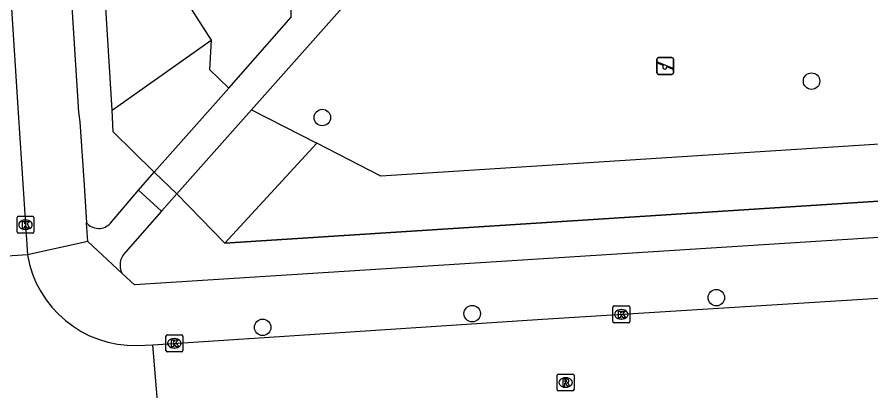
# Model space of a CAD drawing. Extents: x 159053 to 160041, y 380450 to 381422.
# Drawn here: x 159819.7 to 159870.3, y 381007.6 to 381029.8 of the extents above; entities that cross this region are included whole.
import ezdxf

# ---------------------------------------------------------------- set-up
doc = ezdxf.new("R2010")
doc.units = 0
for name, color, linetype in [('IMGEO_Boom', 7, 'Continuous'), ('IMGEO_Groenvoorziening', 7, 'Continuous'), ('IMGEO_Hek', 7, 'Continuous'), ('IMGEO_Kolk', 7, 'Continuous'), ('IMGEO_Rijbaan_lokaal_open', 7, 'Continuous'), ('IMGEO_Rioolput', 7, 'Continuous'), ('IMGEO_Speelvoorziening', 7, 'Continuous'), ('IMGEO_Voetpad_halfverhard', 7, 'Continuous'), ('IMGEO_Voetpad_open', 7, 'Continuous')]:
    doc.layers.add(name, color=color, linetype=linetype)

msp = doc.modelspace()

# ---------------------------------------------------------------- linework, layer by layer
at = {"layer": 'IMGEO_Boom'}
for centre in [(159866.799, 381025.988), (159837.771, 381023.831), (159861.149, 381013.153), (159846.662, 381012.206), (159834.231, 381011.39)]:
    msp.add_circle(centre, 0.489, dxfattribs=at)
at = {"layer": 'IMGEO_Groenvoorziening'}
for points in [[(159827.946, 381040.496), (159829.651, 381035.508), (159829.295, 381031.359), (159831.183, 381028.412)], [(159825.295, 381024.273), (159824.32, 381040.267)], [(159825.295, 381024.273), (159831.183, 381028.412)], [(159831.183, 381028.412), (159831.073, 381026.68), (159832.222, 381025.582)], [(159827.786, 381020.586), (159825.363, 381022.981), (159825.295, 381024.273)], [(159833.565, 381024.293), (159837.451, 381022.304)], [(159895.809, 381023.857), (159841.246, 381020.361), (159837.451, 381022.304)], [(159837.451, 381022.304), (159831.993, 381016.385)], [(159826.872, 381019.518), (159827.786, 381020.586)], [(159831.993, 381016.385), (159896.026, 381020.487)], [(159829.138, 381019.311), (159828.239, 381018.287)], [(159829.138, 381019.311), (159831.993, 381016.385)]]:
    msp.add_lwpolyline(points, dxfattribs=at)
at = {"layer": 'IMGEO_Hek'}
for points in [[(159825.295, 381024.273), (159824.32, 381040.267)], [(159827.786, 381020.586), (159825.363, 381022.981), (159825.295, 381024.273)], [(159896.026, 381020.487), (159831.993, 381016.385), (159829.138, 381019.311)]]:
    msp.add_lwpolyline(points, dxfattribs=at)
at = {"layer": 'IMGEO_Kolk'}
for p, q in [((159819.66, 381017.049), (159819.66, 381017.901)), ((159819.735, 381017.975), (159820.587, 381017.975)), ((159820.148, 381017.755), (159820.173, 381017.755)), ((159820.661, 381017.901), (159820.661, 381017.049)), ((159820.171, 381017.195), (159820.146, 381017.195)), ((159820.587, 381016.975), (159819.735, 381016.975)), ((159855.088, 381012.661), (159855.94, 381012.661)), ((159855.013, 381011.735), (159855.013, 381012.587)), ((159855.501, 381012.441), (159855.526, 381012.441)), ((159856.014, 381012.587), (159856.014, 381011.735)), ((159855.94, 381011.661), (159855.088, 381011.661)), ((159855.524, 381011.881), (159855.499, 381011.881)), ((159828.493, 381010.02), (159828.493, 381010.872)), ((159828.568, 381010.946), (159829.42, 381010.946)), ((159828.981, 381010.726), (159829.006, 381010.726)), ((159829.494, 381010.872), (159829.494, 381010.02)), ((159829.004, 381010.166), (159828.979, 381010.166)), ((159829.42, 381009.946), (159828.568, 381009.946))]:
    msp.add_line(p, q, dxfattribs=at)
for points in [[(159819.66, 381017.049), (159819.66, 381017.901)], [(159819.735, 381017.975), (159820.587, 381017.975)], [(159819.981, 381017.675), (159820.104, 381017.675), (159820.104, 381017.524), (159820.234, 381017.675), (159820.398, 381017.675), (159820.252, 381017.524), (159820.405, 381017.275), (159820.253, 381017.275), (159820.168, 381017.439), (159820.104, 381017.372), (159820.104, 381017.275), (159819.981, 381017.275), (159819.981, 381017.675)], [(159820.661, 381017.901), (159820.661, 381017.049)], [(159820.587, 381016.975), (159819.735, 381016.975)], [(159855.088, 381012.661), (159855.94, 381012.661)], [(159855.013, 381011.735), (159855.013, 381012.587)], [(159855.334, 381012.361), (159855.457, 381012.361), (159855.457, 381012.21), (159855.587, 381012.361), (159855.751, 381012.361), (159855.605, 381012.21), (159855.758, 381011.961), (159855.606, 381011.961), (159855.521, 381012.125), (159855.457, 381012.058), (159855.457, 381011.961), (159855.334, 381011.961), (159855.334, 381012.361)], [(159856.014, 381012.587), (159856.014, 381011.735)], [(159855.94, 381011.661), (159855.088, 381011.661)], [(159828.493, 381010.02), (159828.493, 381010.872)], [(159828.568, 381010.946), (159829.42, 381010.946)], [(159828.814, 381010.646), (159828.937, 381010.646), (159828.937, 381010.495), (159829.067, 381010.646), (159829.231, 381010.646), (159829.085, 381010.495), (159829.238, 381010.246), (159829.086, 381010.246), (159829.001, 381010.41), (159828.937, 381010.343), (159828.937, 381010.246), (159828.814, 381010.246), (159828.814, 381010.646)], [(159829.494, 381010.872), (159829.494, 381010.02)], [(159829.42, 381009.946), (159828.568, 381009.946)]]:
    msp.add_lwpolyline(points, dxfattribs=at)
for centre, start, end in [((159819.737, 381017.899), 91.552, 178.448), ((159819.737, 381017.899), 91.552, 178.448), ((159820.585, 381017.899), 1.552, 88.448), ((159820.585, 381017.899), 1.552, 88.448), ((159819.737, 381017.051), 181.552, 268.448), ((159819.737, 381017.051), 181.552, 268.448), ((159820.585, 381017.051), 271.552, 358.448), ((159820.585, 381017.051), 271.552, 358.448), ((159855.09, 381012.585), 91.552, 178.448), ((159855.09, 381012.585), 91.552, 178.448), ((159855.938, 381012.585), 1.552, 88.448), ((159855.938, 381012.585), 1.552, 88.448), ((159855.09, 381011.737), 181.552, 268.448), ((159855.09, 381011.737), 181.552, 268.448), ((159855.938, 381011.737), 271.552, 358.448), ((159855.938, 381011.737), 271.552, 358.448), ((159828.57, 381010.87), 91.552, 178.448), ((159828.57, 381010.87), 91.552, 178.448), ((159829.418, 381010.87), 1.552, 88.448), ((159829.418, 381010.87), 1.552, 88.448), ((159828.57, 381010.022), 181.552, 268.448), ((159828.57, 381010.022), 181.552, 268.448), ((159829.418, 381010.022), 271.552, 358.448), ((159829.418, 381010.022), 271.552, 358.448)]:
    msp.add_arc(centre, 0.0765, start, end, dxfattribs=at)
for centre, major_axis, ratio, start_param, end_param in [((159820.147, 381017.475), (-0.387, 0.002), 0.722429, 4.712389, 7.853982), ((159820.172, 381017.475), (-0.39, 0.002), 0.717154, 1.570796, 4.712389), ((159855.5, 381012.161), (-0.387, 0.002), 0.722429, 4.712389, 7.853982), ((159855.525, 381012.161), (-0.39, 0.002), 0.717154, 1.570796, 4.712389), ((159828.98, 381010.446), (-0.387, 0.002), 0.722429, 4.712389, 7.853982), ((159829.005, 381010.446), (-0.39, 0.002), 0.717154, 1.570796, 4.712389)]:
    msp.add_ellipse(centre, major_axis=major_axis, ratio=ratio, start_param=start_param, end_param=end_param, dxfattribs=at)
at = {"layer": 'IMGEO_Rijbaan_lokaal_open'}
for points in [[(159817.261, 381062.496), (159819.728, 381024.105), (159820.022, 381019.603), (159820.277, 381015.692)], [(159820.277, 381015.692), (159815.746, 381015.393)], [(159827.718, 381010.363), (159850.836, 381011.867), (159871.407, 381013.161), (159877.054, 381013.51)], [(159826.786, 381010.321), (159827.718, 381010.363)], [(159828.208, 381004.391), (159827.718, 381010.363)]]:
    msp.add_lwpolyline(points, dxfattribs=at)
msp.add_arc((159826.639, 381016.772), 6.453, 189.6386, 271.3048, dxfattribs=at)
at = {"layer": 'IMGEO_Rioolput'}
for p, q in [((159851.704, 381007.698), (159851.704, 381008.55)), ((159851.779, 381008.624), (159852.631, 381008.624)), ((159852.705, 381008.55), (159852.705, 381007.698)), ((159852.192, 381008.404), (159852.217, 381008.404)), ((159852.631, 381007.624), (159851.779, 381007.624)), ((159852.215, 381007.844), (159852.19, 381007.844))]:
    msp.add_line(p, q, dxfattribs=at)
for points in [[(159851.704, 381007.698), (159851.704, 381008.55)], [(159851.779, 381008.624), (159852.631, 381008.624)], [(159852.705, 381008.55), (159852.705, 381007.698)], [(159852.293, 381008.322), (159852.041, 381008.324), (159852.041, 381007.924)], [(159852.041, 381007.924), (159852.165, 381007.924), (159852.165, 381008.086), (159852.176, 381008.086)], [(159852.219, 381008.243), (159852.165, 381008.243), (159852.165, 381008.162)], [(159852.165, 381008.162), (159852.217, 381008.162)], [(159852.223, 381008.057), (159852.294, 381007.924), (159852.434, 381007.924), (159852.369, 381008.05)], [(159852.631, 381007.624), (159851.779, 381007.624)]]:
    msp.add_lwpolyline(points, dxfattribs=at)
for centre, radius, start, end in [((159851.781, 381008.548), 0.0765, 91.552, 178.448), ((159851.781, 381008.548), 0.0765, 91.552, 178.448), ((159852.629, 381008.548), 0.0765, 1.552, 88.448), ((159852.629, 381008.548), 0.0765, 1.552, 88.448), ((159852.175, 381008.033), 0.0533, 26.0293, 88.6989), ((159852.201, 381008.351), 0.19, 274.7715, 282.9687), ((159852.225, 381008.147), 0.0964, 77.0061, 93.1865), ((159852.239, 381008.204), 0.0378, 276.6634, 79.6772), ((159852.292, 381008.212), 0.109, 350.3612, 89.416), ((159852.29, 381008.212), 0.112, 277.5842, 350.9817), ((159852.274, 381007.997), 0.108, 29.5134, 73.7905), ((159851.781, 381007.7), 0.0765, 181.552, 268.448), ((159851.781, 381007.7), 0.0765, 181.552, 268.448), ((159852.629, 381007.7), 0.0765, 271.552, 358.448), ((159852.629, 381007.7), 0.0765, 271.552, 358.448)]:
    msp.add_arc(centre, radius, start, end, dxfattribs=at)
for centre, major_axis, ratio, start_param, end_param in [((159852.191, 381008.124), (-0.387, 0.002), 0.722429, 4.712389, 7.853982), ((159852.216, 381008.124), (-0.39, 0.002), 0.717154, 1.570796, 4.712389)]:
    msp.add_ellipse(centre, major_axis=major_axis, ratio=ratio, start_param=start_param, end_param=end_param, dxfattribs=at)
at = {"layer": 'IMGEO_Speelvoorziening'}
for p, q in [((159857.621, 381026.484), (159857.621, 381027.284)), ((159857.621, 381027.284), (159857.621, 381026.484)), ((159857.721, 381027.384), (159858.511, 381027.384)), ((159858.511, 381027.384), (159857.721, 381027.384)), ((159858.611, 381027.284), (159858.611, 381026.484)), ((159858.611, 381026.484), (159858.611, 381027.284)), ((159858.004, 381026.912), (159857.665, 381027.049)), ((159857.69, 381027.109), (159858.566, 381026.756)), ((159858.542, 381026.696), (159858.202, 381026.833)), ((159858.511, 381026.384), (159857.721, 381026.384)), ((159857.721, 381026.384), (159858.511, 381026.384))]:
    msp.add_line(p, q, dxfattribs=at)
for centre, radius, start, end in [((159857.721, 381027.284), 0.1, 90, 180), ((159857.721, 381027.284), 0.1, 90, 180), ((159858.511, 381027.284), 0.1, 0, 90), ((159858.511, 381027.284), 0.1, 360, 90), ((159857.678, 381027.079), 0.0327, 68.078, 248.078), ((159858.083, 381026.822), 0.12, 130.9928, 5.1632), ((159857.721, 381026.484), 0.1, 180, 270), ((159857.721, 381026.484), 0.1, 180, 270), ((159858.511, 381026.484), 0.1, 270, 0), ((159858.511, 381026.484), 0.1, 270, 0), ((159858.554, 381026.726), 0.0327, 248.078, 68.078)]:
    msp.add_arc(centre, radius, start, end, dxfattribs=at)
at = {"layer": 'IMGEO_Voetpad_halfverhard'}
for points in [[(159832.222, 381025.582), (159835.919, 381029.775), (159835.941, 381033.72), (159833.652, 381036.133), (159833.087, 381042.728), (159839.386, 381048.935), (159842.006, 381048.799)], [(159840.379, 381031.961), (159833.565, 381024.293)], [(159832.222, 381025.582), (159827.786, 381020.586)], [(159833.565, 381024.293), (159829.138, 381019.311)], [(159827.786, 381020.586), (159829.138, 381019.311)], [(159825.204, 381017.57), (159826.872, 381019.518)], [(159828.239, 381018.287), (159826.872, 381019.518)], [(159828.239, 381018.287), (159826.092, 381015.842)]]:
    msp.add_lwpolyline(points, dxfattribs=at)
for centre, radius, start, end in [((159824.5, 381018.207), 0.949, 220.2228, 317.8515), ((159826.847, 381015.077), 1.075, 134.639, 207.0593)]:
    msp.add_arc(centre, radius, start, end, dxfattribs=at)
at = {"layer": 'IMGEO_Voetpad_open'}
for points in [[(159821.73, 381049.126), (159823.305, 381024.158), (159823.39, 381023.567), (159823.632, 381019.828), (159823.776, 381017.594)], [(159895.991, 381018.311), (159826.625, 381013.909), (159825.89, 381014.588)], [(159823.849, 381016.473), (159823.776, 381017.594)], [(159823.849, 381016.473), (159820.277, 381015.692)], [(159825.89, 381014.588), (159823.849, 381016.473)]]:
    msp.add_lwpolyline(points, dxfattribs=at)

doc.saveas('drawing.dxf')
